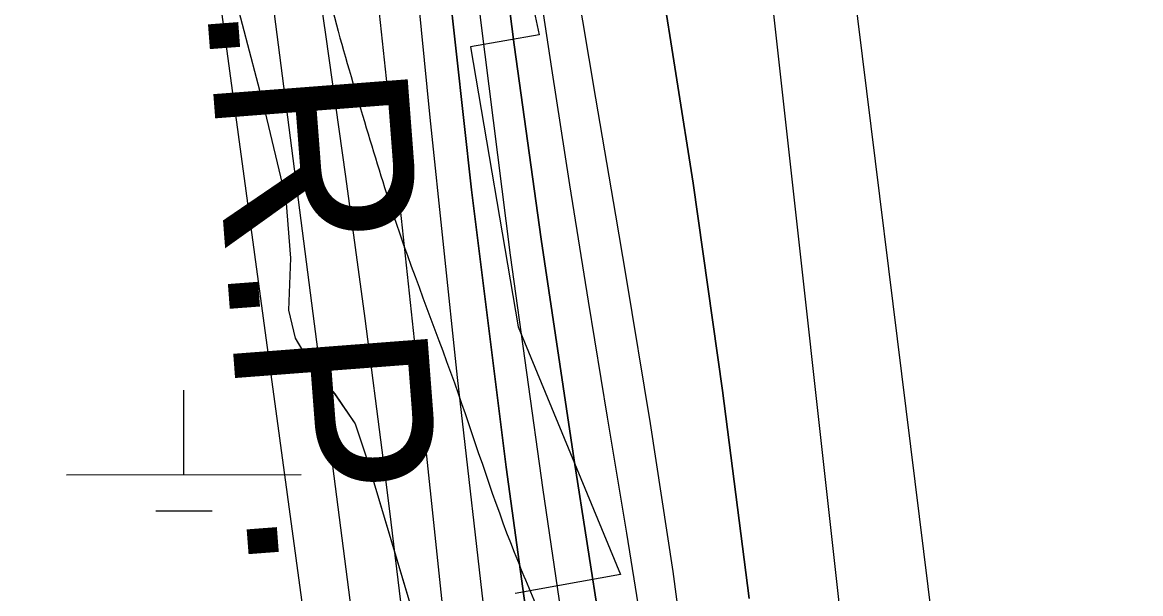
# Model space of a CAD drawing. Extents: x 3297716 to 3335574, y 688621 to 713991.
# Drawn here: x 3322279.7 to 3322755.9, y 711118.8 to 711362.3 of the extents above; entities that cross this region are included whole.
import ezdxf

# ---------------------------------------------------------------- set-up
doc = ezdxf.new("R2010")
doc.units = 0
for name, color, linetype in [('V-RIVR-EDGE', 7, 'Continuous'), ('V-RRAP-RVMT', 7, 'Continuous'), ('V-SITE-VEGE', 7, 'Continuous'), ('V-TOPO-DPTH', 7, 'Continuous'), ('V-TOPO-MAJR', 7, 'Continuous'), ('V-TOPO-MINR', 7, 'Continuous'), ('V-TOPO-WATR', 7, 'Continuous'), ('V-TOPO-WATR-IDEN', 7, 'Continuous'), ('V-WETL-SWMP', 7, 'Continuous')]:
    doc.layers.add(name, color=color, linetype=linetype)

msp = doc.modelspace()

# ---------------------------------------------------------------- linework, layer by layer
at = {"layer": 'V-RIVR-EDGE'}
msp.add_spline([(3322364.99, 712205.12), (3322362.46, 712194.97), (3322352.43, 712158.52), (3322339.05, 712111.71), (3322335.7, 712097.63), (3322335.26, 712089.76), (3322335.24, 712081.05), (3322341.01, 712066.12), (3322354.54, 712007.23), (3322363.96, 711963.27), (3322371.32, 711919.73), (3322379.03, 711854.22), (3322386.78, 711802.39), (3322389.99, 711760.11), (3322391.01, 711668.92), (3322387.59, 711627.89), (3322384.64, 711608), (3322381.64, 711568.22), (3322378.27, 711547.5), (3322372.01, 711530.94), (3322369.5, 711519.34), (3322368.63, 711504.42), (3322371.9, 711483.69), (3322383.42, 711448.43), (3322398.66, 711411.5), (3322413.46, 711361.31), (3322426.2, 711317.35), (3322438.95, 711276.7), (3322465.29, 711204.1), (3322489.17, 711136.48), (3322500.29, 711109.51), (3322506.05, 711092.5), (3322508.48, 711069.7), (3322510.47, 711035.7), (3322509.53, 710991.77), (3322507.38, 710958.2), (3322504.41, 710931.27), (3322503.88, 710886.51), (3322505.47, 710856.24), (3322506.6, 710810.65), (3322523.47, 710759.63), (3322543.63, 710700.3), (3322548.95, 710672.11), (3322550.11, 710641.02), (3322548.36, 710603.3), (3322545.82, 710581.34), (3322539.56, 710563.12), (3322537.88, 710556.49), (3322537.05, 710552.35), (3322537.03, 710544.06), (3322538.66, 710536.6), (3322543.62, 710529.54), (3322550.26, 710531.59), (3322552.74, 710530.76), (3322553.56, 710527.85), (3322552.72, 710522.47), (3322549.39, 710516.67), (3322538.58, 710501.36), (3322522.78, 710482.75), (3322511.55, 710465.37), (3322496.56, 710440.12), (3322492.81, 710428.94), (3322491.12, 710417.76), (3322491.09, 710406.98), (3322491.08, 710402.01), (3322489, 710397.45), (3322486.49, 710391.24), (3322488.14, 710387.09), (3322492.27, 710381.28), (3322500.95, 710371.72), (3322505.49, 710361.77), (3322509.2, 710353.05), (3322513.33, 710347.65), (3322522.02, 710343.07), (3322528.65, 710343.06), (3322533.63, 710342.63), (3322536.93, 710339.31), (3322543.55, 710335.14), (3322544.37, 710328.92), (3322548.09, 710327.26), (3322557.63, 710328.89), (3322561.36, 710328.88), (3322563.83, 710322.66), (3322565.05, 710310.64), (3322563.38, 710307.32), (3322558.4, 710303.19), (3322555.07, 710299.88), (3322555.89, 710294.08), (3322562.9, 710282.04), (3322564.13, 710275.41), (3322563.7, 710269.19), (3322565.34, 710259.65), (3322569.04, 710248.04), (3322568.2, 710245.14), (3322568.19, 710241.41), (3322569.01, 710238.09), (3322571.48, 710231.45), (3322569.81, 710224.41), (3322571.46, 710220.26), (3322576.82, 710209.06), (3322579.68, 710194.54), (3322583.37, 710177.96), (3322584.97, 710153.91), (3322584.49, 710129.46), (3322579.42, 710088.85), (3322576.04, 710062.33), (3322571.81, 710027.11), (3322566.37, 710005.99), (3322566.75, 709993.97), (3322563.8, 709972.84), (3322560.4, 709938.86), (3322559.5, 709911.09), (3322560.69, 709890.36), (3322561.09, 709882.48), (3322560.25, 709879.17), (3322557.33, 709870.47), (3322556.08, 709867.58), (3322555.66, 709864.67), (3322561.03, 709860.52), (3322562.26, 709853.47), (3322562.24, 709846.42), (3322559.74, 709840.62), (3322552.26, 709830.7), (3322547.69, 709827.39), (3322543.54, 709827.82), (3322538.55, 709819.12), (3322537.7, 709812.91), (3322539.34, 709805.03), (3322544.71, 709798.38), (3322550.51, 709796.3), (3322550.93, 709797.95), (3322553.01, 709800.85), (3322555.5, 709801.26), (3322556.74, 709798.77), (3322559.19, 709784.26), (3322561.65, 709774.3), (3322563.29, 709766.42), (3322565.77, 709763.52), (3322569.08, 709762.26), (3322568.22, 709748.17), (3322567.79, 709744.86), (3322563.23, 709744.87), (3322561.95, 709730.37), (3322558.59, 709709.24), (3322556.49, 709700.12), (3322553.95, 709678.16), (3322552.28, 709674.85), (3322548.54, 709669.06), (3322546.86, 709659.53), (3322546.41, 709647.51), (3322543.45, 709621.4), (3322542.17, 709607.73), (3322540.07, 709594.88), (3322536.28, 709574.17), (3322535.02, 709565.47), (3322534.57, 709552.21), (3322535.79, 709541.01), (3322534.54, 709537.28), (3322529.13, 709531.08), (3322525.37, 709519.48), (3322521.19, 709505.4), (3322521.18, 709501.67), (3322528.2, 709490.88), (3322529.84, 709480.93), (3322528.96, 709461.86), (3322524.37, 709449.85), (3322523.95, 709445.3), (3322524.35, 709440.74), (3322528.07, 709436.58), (3322535.07, 709418.74), (3322539.56, 709388.06), (3322541.16, 709365.67), (3322541.14, 709358.63), (3322544.84, 709344.52), (3322543.99, 709335.82), (3322543.98, 709331.68), (3322545.21, 709326.29), (3322547.68, 709322.96), (3322548.49, 709314.26), (3322551.35, 709295.18), (3322551.33, 709287.31), (3322553.79, 709276.11), (3322555.84, 709267.82), (3322554.16, 709261.19), (3322554.13, 709249.17), (3322554.51, 709235.91), (3322554.07, 709221.81), (3322554.04, 709210.21), (3322556.9, 709194.87), (3322557.7, 709182.84), (3322555.6, 709172.07), (3322552.25, 709158.4), (3322550.57, 709150.95), (3322552.6, 709131.87), (3322552.58, 709123.17), (3322550.46, 709104.94), (3322549.15, 709079.24), (3322547.03, 709058.11), (3322545.75, 709044.44), (3322545.73, 709036.56), (3322545.28, 709021.23), (3322543.57, 709000.51), (3322541.86, 708980.2), (3322541.39, 708954.92), (3322543.4, 708933.36), (3322540.47, 708918.86), (3322544.98, 708901.85), (3322547.43, 708885.68), (3322547.41, 708878.64), (3322545.32, 708869.94), (3322545.3, 708863.31), (3322551.51, 708858.32), (3322551.49, 708850.44), (3322554.33, 708825.57), (3322555.92, 708796.55), (3322557.09, 708769.6), (3322556.64, 708754.27), (3322561.6, 708746.8), (3322561.58, 708739.75), (3322561.12, 708721.51), (3322558.99, 708698.31), (3322556.49, 708693.76), (3322556.05, 708683.39), (3322556.84, 708668.89), (3322559.31, 708659.35), (3322558.43, 708639.04), (3322556.32, 708624.54), (3322557.11, 708607.54), (3322557.89, 708588.89), (3322554.89, 708548.28), (3322552.3, 708509.73), (3322550.54, 708467.88), (3322547.98, 708437.21), (3322545.83, 708403.64), (3322542.03, 708377.95), (3322537.42, 708356.41), (3322537.79, 708340.25), (3322537.75, 708324.08), (3322539.37, 708307.5), (3322544.3, 708291.74), (3322549.24, 708274.73), (3322554.17, 708256.89), (3322557.42, 708232.43), (3322559.41, 708196.37), (3322557.7, 708178.96), (3322555.59, 708162.39), (3322553.89, 708145.81), (3322550.56, 708140.02), (3322546.82, 708134.23), (3322546.39, 708130.08), (3322550.09, 708118.88), (3322550.08, 708113.08), (3322548.82, 708106.86), (3322545.48, 708096.51), (3322546.29, 708087.8), (3322546.68, 708080.34), (3322551.22, 708069.14), (3322550.79, 708063.34), (3322554.03, 708033.49), (3322555.64, 708012.76), (3322556.44, 708002.81), (3322559.75, 708002.39), (3322562.65, 708000.72), (3322561.4, 707998.65), (3322559.32, 707995.34), (3322558.89, 707989.96), (3322560.93, 707975.86), (3322561.3, 707958.45), (3322560.83, 707934), (3322559.14, 707922.39), (3322559.54, 707914.93), (3322559.91, 707897.94), (3322563.18, 707880.94), (3322566.82, 707842.79), (3322570.09, 707822.89), (3322575, 707799.67), (3322576.21, 707785.57), (3322579.08, 707772.72), (3322585.25, 707751.56), (3322584.81, 707744.1), (3322582.3, 707731.26), (3322582.28, 707723.8), (3322585.16, 707715.5), (3322590.52, 707706.37), (3322595.47, 707697.24), (3322596.28, 707688.95), (3322602.87, 707671.94), (3322604.09, 707662.4), (3322604.49, 707655.35), (3322606.49, 707625.09), (3322606.83, 707594.83), (3322606.8, 707582.81), (3322609.26, 707574.1), (3322615.47, 707568.7), (3322615.46, 707566.63), (3322614.2, 707561.24), (3322610.04, 707555.04), (3322610.86, 707548.4), (3322615.37, 707530.57), (3322620.31, 707515.63), (3322629.78, 707489.91), (3322645.04, 707459.62), (3322665.68, 707425.99), (3322676.82, 707406.9), (3322680.55, 707403.57), (3322685.93, 707403.56), (3322687.59, 707402.73), (3322686.72, 707386.98), (3322685.86, 707372.47), (3322684.18, 707365.43), (3322680.85, 707359.64), (3322679.18, 707355.08), (3322679.17, 707348.45), (3322686.18, 707336.83), (3322686.17, 707332.68), (3322679.46, 707298.3), (3322677.36, 707286.7), (3322675.69, 707283.39), (3322652.87, 707273.49), (3322627.97, 707261.12), (3322614.27, 707252.45), (3322610.53, 707249.14), (3322607.61, 707242.11), (3322606.31, 707220.14), (3322607.1, 707200.66), (3322607.91, 707195.27), (3322610.81, 707194.02), (3322615.36, 707189.03), (3322616.16, 707180.33), (3322620.7, 707169.12), (3322627.29, 707155.43), (3322632.66, 707145.47), (3322645.47, 707129.27), (3322656.61, 707110.18), (3322657.42, 707102.3), (3322662.39, 707100.22), (3322668.18, 707096.89), (3322678.11, 707087.74), (3322682.23, 707077.79), (3322683.44, 707064.93), (3322690.45, 707051.65), (3322697.04, 707032.98), (3322704.9, 707025.5), (3322712.34, 707018.85), (3322723.92, 707010.54), (3322739.25, 707004.7), (3322741.73, 707002.2), (3322742.54, 706997.64), (3322744.16, 706979.4), (3322740.39, 706966.15), (3322738.72, 706959.52), (3322739.11, 706951.64), (3322742.83, 706944.59), (3322755.65, 706933.78), (3322761.85, 706925.89), (3322765.14, 706917.18), (3322765.96, 706913.44), (3322771.76, 706909.7), (3322774.23, 706906.38), (3322770.48, 706896.44), (3322766.75, 706895.2), (3322763.83, 706888.99), (3322762.97, 706876.15), (3322762.92, 706855.84)], degree=3, dxfattribs=at)
at = {"layer": 'V-RRAP-RVMT'}
for p, q in [((3322494.97, 711379.12), (3322499.85, 711356.94)), ((3322499.85, 711356.94), (3322470.51, 711351.93)), ((3322470.51, 711351.93), (3322490.9, 711232.49)), ((3322490.9, 711232.49), (3322534.39, 711127.05)), ((3322534.39, 711127.05), (3322489.6, 711118.85))]:
    msp.add_line(p, q, dxfattribs=at)
at = {"layer": 'V-SITE-VEGE'}
for p, q in [((3322369.72, 711375.41), (3322382.32, 711327.49)), ((3322382.32, 711327.49), (3322391.91, 711286.93)), ((3322391.91, 711286.93), (3322393.94, 711261.81)), ((3322393.94, 711261.81), (3322393.07, 711239.72)), ((3322393.07, 711239.72), (3322395.89, 711227.75)), ((3322395.89, 711227.75), (3322403.92, 711214.25)), ((3322403.92, 711214.25), (3322412.73, 711204.02)), ((3322412.73, 711204.02), (3322421.44, 711191.16)), ((3322421.44, 711191.16), (3322426.16, 711177.14)), ((3322426.16, 711177.14), (3322450.58, 711095.15))]:
    msp.add_line(p, q, dxfattribs=at)
at = {"layer": 'V-TOPO-DPTH'}
for points in [[(3322399.95, 712205.15), (3322364.5, 712205.12), (3322364.65, 712201.98), (3322383.62, 711839.65), (3322384.01, 711832.77), (3322384.45, 711825.89), (3322384.95, 711819.02), (3322385.49, 711812.16), (3322388.44, 711776.77), (3322390.59, 711752.22), (3322392.88, 711727.69), (3322395.36, 711703.17), (3322397.98, 711678.67), (3322399.59, 711664.26), (3322403.09, 711632.56), (3322406.56, 711600.86), (3322409.99, 711569.15), (3322413.4, 711537.44), (3322439.3, 711294.67), (3322448.63, 711207.08), (3322457.93, 711119.48), (3322467.19, 711031.88)], [(3322399.95, 712205.15), (3322426.57, 712205.18), (3322428.74, 712156.13), (3322441.42, 711879.54), (3322442.81, 711852.47), (3322444.4, 711825.42), (3322446.27, 711798.38), (3322448.35, 711771.35), (3322462.27, 711601.89), (3322469.94, 711518.68), (3322478.71, 711435.6), (3322489.14, 711352.71), (3322500.67, 711269.95), (3322514.75, 711175.67), (3322520.16, 711140.16), (3322525.69, 711104.66)], [(3322501.95, 711054.79), (3322485.79, 711172.78), (3322470.91, 711290.93), (3322457.93, 711409.29), (3322446.23, 711527.81), (3322426.37, 711747.04), (3322422.98, 711786.33), (3322419.84, 711825.64), (3322417.04, 711864.97), (3322414.49, 711904.32), (3322413.45, 711921.36), (3322410.7, 711969.25), (3322408.13, 712017.16), (3322405.83, 712065.07), (3322403.73, 712113), (3322399.95, 712205.15)], [(3322501.95, 711054.79), (3322485.79, 711172.78), (3322470.91, 711290.93), (3322457.93, 711409.29), (3322446.23, 711527.81), (3322426.37, 711747.04), (3322422.98, 711786.33), (3322419.84, 711825.64), (3322417.04, 711864.97), (3322414.49, 711904.32), (3322413.45, 711921.36), (3322410.7, 711969.25), (3322408.13, 712017.16), (3322405.83, 712065.07), (3322403.73, 712113), (3322399.95, 712205.15)], [(3322525.69, 711104.66), (3322520.16, 711140.16), (3322514.75, 711175.67), (3322500.67, 711269.95), (3322489.14, 711352.71), (3322478.71, 711435.6), (3322469.94, 711518.68), (3322462.27, 711601.89), (3322448.35, 711771.35), (3322446.27, 711798.38), (3322444.4, 711825.42), (3322442.81, 711852.47), (3322441.42, 711879.54), (3322428.74, 712156.13), (3322426.57, 712205.18), (3322452.75, 712205.21)], [(3322478.42, 712205.23), (3322452.75, 712205.21), (3322464.37, 711857.84), (3322465.02, 711841.53), (3322465.81, 711825.22), (3322466.81, 711808.93), (3322467.95, 711792.64), (3322476.48, 711680.99), (3322480.91, 711630.57), (3322486.11, 711580.25), (3322492.46, 711530.06), (3322499.57, 711479.95), (3322507.41, 711429.94), (3322515.44, 711379.95), (3322523.75, 711330.02), (3322532.26, 711280.11), (3322536.75, 711254.21), (3322547.08, 711191.3), (3322556.65, 711128.28), (3322565.08, 711065.1)], [(3322452.75, 712205.21), (3322464.37, 711857.84), (3322465.02, 711841.53), (3322465.81, 711825.22), (3322466.81, 711808.93), (3322467.95, 711792.64), (3322476.48, 711680.99), (3322480.91, 711630.57), (3322486.11, 711580.25), (3322492.46, 711530.06), (3322499.57, 711479.95), (3322507.41, 711429.94), (3322515.44, 711379.95), (3322523.75, 711330.02), (3322532.26, 711280.11), (3322536.75, 711254.21), (3322547.08, 711191.3), (3322556.65, 711128.28), (3322565.08, 711065.1)], [(3322666.25, 709958.24), (3322665.07, 709987.22), (3322664.44, 710016.21), (3322664.17, 710045.22), (3322664.28, 710741.66), (3322664.2, 710754.76), (3322664.01, 710767.86), (3322663.65, 710780.95), (3322663.18, 710794.05), (3322599.6, 711367.02), (3322589.6, 711428.66), (3322579.91, 711490.34), (3322570.69, 711552.09), (3322561.78, 711613.89), (3322541.38, 711759.38), (3322537.24, 711792.06), (3322533.68, 711824.78), (3322531, 711857.59), (3322528.91, 711890.46), (3322523.62, 711995.36), (3322520.06, 712080.74), (3322517.48, 712166.14), (3322516.98, 712205.27), (3323399.58, 712206.17)], [(3322666.25, 709958.24), (3322665.07, 709987.22), (3322664.44, 710016.21), (3322664.17, 710045.22), (3322664.28, 710741.66), (3322664.2, 710754.76), (3322664.01, 710767.86), (3322663.65, 710780.95), (3322663.18, 710794.05), (3322599.6, 711367.02), (3322589.6, 711428.66), (3322579.91, 711490.34), (3322570.69, 711552.09), (3322561.78, 711613.89), (3322541.38, 711759.38), (3322537.24, 711792.06), (3322533.68, 711824.78), (3322531, 711857.59), (3322528.91, 711890.46), (3322523.62, 711995.36), (3322520.06, 712080.74), (3322517.48, 712166.14), (3322516.98, 712205.27)], [(3322589.15, 711116.84), (3322577.78, 711205.4), (3322565.38, 711293.81), (3322551.43, 711381.99), (3322536.43, 711470.02), (3322511.95, 711606.5)], [(3322511.95, 711606.5), (3322536.43, 711470.02), (3322551.43, 711381.99), (3322565.38, 711293.81), (3322577.78, 711205.4), (3322589.15, 711116.84)]]:
    msp.add_lwpolyline(points, dxfattribs=at)
at = {"layer": 'V-TOPO-MAJR'}
for points in [[(3322279.75, 712205.03), (3322298.97, 711890.75), (3322299.63, 711880.05), (3322300.31, 711869.35), (3322301, 711858.66), (3322301.71, 711847.96), (3322302.46, 711837.27), (3322303.25, 711826.58), (3322304.09, 711815.9), (3322304.98, 711805.22), (3322427.71, 710902.26)], [(3322749.03, 709876.07), (3322720.35, 710358.59), (3322716.62, 710426.71), (3322713.32, 710494.84), (3322710.66, 710563), (3322708.43, 710631.19), (3322706.47, 710701.08), (3322705.41, 710734.32), (3322704.18, 710767.56), (3322702.7, 710800.79), (3322701.05, 710834.01), (3322592.48, 711711.74), (3322590.23, 711726.83), (3322588.29, 711741.96), (3322581.14, 711805.25), (3322580.22, 711814.76), (3322579.49, 711824.28), (3322579.06, 711833.82), (3322578.83, 711843.37), (3322577.77, 711961.11), (3322578.72, 712029.43), (3322581.73, 712097.62), (3322587.83, 712165.6), (3322592.62, 712205.35)]]:
    msp.add_lwpolyline(points, dxfattribs=at)
at = {"layer": 'V-TOPO-MINR'}
for points in [[(3322307.94, 712205.06), (3322308.77, 712190.17), (3322312.94, 712117.4), (3322317.24, 712044.63), (3322321.63, 711971.86), (3322326.4, 711893.81), (3322328.59, 711860.08), (3322330.93, 711826.37), (3322333.5, 711792.68), (3322336.24, 711759), (3322452.97, 710854.14), (3322458.17, 710791.13), (3322459, 710780.22), (3322459.75, 710769.31), (3322460.38, 710758.39), (3322460.91, 710747.47), (3322477.39, 710368.34), (3322480.84, 710285.22), (3322484.07, 710202.09), (3322486.99, 710118.95), (3322489.69, 710035.8), (3322493.5, 709911.07)], [(3322336.91, 712205.09), (3322355.39, 711866.58), (3322356.58, 711846.35), (3322357.89, 711826.13), (3322359.38, 711805.93), (3322360.99, 711785.73), (3322371.55, 711659.94), (3322377.26, 711599.17), (3322383.76, 711538.48), (3322391.46, 711477.94), (3322399.95, 711417.49), (3322408.82, 711357.08), (3322417.39, 711296.63), (3322425.52, 711236.12), (3322433.35, 711175.57), (3322436.64, 711149.3), (3322444.26, 711086.07)], [(3322364.5, 712205.12), (3322364.65, 712201.98), (3322383.62, 711839.65), (3322384.01, 711832.77), (3322384.45, 711825.89), (3322384.95, 711819.02), (3322385.49, 711812.16), (3322388.44, 711776.77), (3322390.59, 711752.22), (3322392.88, 711727.69), (3322395.36, 711703.17), (3322397.98, 711678.67), (3322399.59, 711664.26), (3322403.09, 711632.56), (3322406.56, 711600.86), (3322409.99, 711569.15), (3322413.4, 711537.44), (3322439.3, 711294.67), (3322448.63, 711207.08), (3322457.93, 711119.48), (3322467.19, 711031.88)], [(3322387.13, 712205.14), (3322399.81, 711916.77), (3322400.53, 711901.58), (3322401.33, 711886.4), (3322402.25, 711871.22), (3322403.24, 711856.05), (3322404.34, 711840.88), (3322405.52, 711825.72), (3322406.81, 711810.58), (3322408.18, 711795.43), (3322442.33, 711432.53), (3322453.27, 711321.74), (3322464.89, 711211.01), (3322477.53, 711100.4)], [(3322413.06, 712205.17), (3322415.19, 712155.75), (3322419.12, 712073.17), (3322423.3, 711990.6), (3322428.54, 711891.48), (3322430.45, 711858.5), (3322432.58, 711825.52), (3322435.03, 711792.57), (3322437.7, 711759.64), (3322454.52, 711564.19), (3322464.09, 711463.66), (3322474.87, 711363.26), (3322487.47, 711263.08), (3322501.28, 711163.04), (3322524.59, 711004.83)], [(3322426.57, 712205.18), (3322428.74, 712156.13), (3322441.42, 711879.54), (3322442.81, 711852.47), (3322444.4, 711825.42), (3322446.27, 711798.38), (3322448.35, 711771.35), (3322462.27, 711601.89), (3322469.94, 711518.68), (3322478.71, 711435.6), (3322489.14, 711352.71), (3322500.67, 711269.95), (3322514.75, 711175.67), (3322520.16, 711140.16), (3322525.69, 711104.66)], [(3322440.12, 712205.19), (3322453.37, 711868.32), (3322454.34, 711846.81), (3322455.48, 711825.32), (3322456.87, 711803.83), (3322458.44, 711782.36), (3322469.58, 711640.85), (3322475.54, 711574.33), (3322482.46, 711507.93), (3322490.8, 711441.69), (3322500.1, 711375.56), (3322505.09, 711342.63), (3322512.74, 711293.07), (3322520.58, 711243.54), (3322528.69, 711194.05), (3322536.98, 711144.6), (3322544.95, 711095.1)], [(3322452.75, 712205.21), (3322464.37, 711857.84), (3322465.02, 711841.53), (3322465.81, 711825.22), (3322466.81, 711808.93), (3322467.95, 711792.64), (3322476.48, 711680.99), (3322480.91, 711630.57), (3322486.11, 711580.25), (3322492.46, 711530.06), (3322499.57, 711479.95), (3322507.41, 711429.94), (3322515.44, 711379.95), (3322523.75, 711330.02), (3322532.26, 711280.11), (3322536.75, 711254.21), (3322547.08, 711191.3), (3322556.65, 711128.28), (3322565.08, 711065.1)], [(3322666.25, 709958.24), (3322665.07, 709987.22), (3322664.44, 710016.21), (3322664.17, 710045.22), (3322664.28, 710741.66), (3322664.2, 710754.76), (3322664.01, 710767.86), (3322663.65, 710780.95), (3322663.18, 710794.05), (3322599.6, 711367.02), (3322589.6, 711428.66), (3322579.91, 711490.34), (3322570.69, 711552.09), (3322561.78, 711613.89), (3322541.38, 711759.38), (3322537.24, 711792.06), (3322533.68, 711824.78), (3322531, 711857.59), (3322528.91, 711890.46), (3322523.62, 711995.36), (3322520.06, 712080.74), (3322517.48, 712166.14), (3322516.98, 712205.27)], [(3322511.95, 711606.5), (3322536.43, 711470.02), (3322551.43, 711381.99), (3322565.38, 711293.81), (3322577.78, 711205.4), (3322589.15, 711116.84)]]:
    msp.add_lwpolyline(points, dxfattribs=at)
at = {"layer": 'V-TOPO-WATR'}
msp.add_lwpolyline([(3322399.95, 712205.15), (3322403.73, 712113), (3322405.83, 712065.07), (3322408.13, 712017.16), (3322410.7, 711969.25), (3322413.45, 711921.36), (3322414.49, 711904.32), (3322417.04, 711864.97), (3322419.84, 711825.64), (3322422.98, 711786.33), (3322426.37, 711747.04), (3322446.23, 711527.81), (3322457.93, 711409.29), (3322470.91, 711290.93), (3322485.79, 711172.78), (3322501.95, 711054.79)], dxfattribs=at)
at = {"layer": 'V-WETL-SWMP'}
for p, q in [((3322369.69, 711375.42), (3322382.28, 711327.5)), ((3322382.28, 711327.5), (3322391.87, 711286.94)), ((3322391.87, 711286.94), (3322393.9, 711261.82)), ((3322393.9, 711261.82), (3322393.02, 711239.73)), ((3322393.02, 711239.73), (3322395.84, 711227.76)), ((3322395.84, 711227.76), (3322403.87, 711214.27)), ((3322403.87, 711214.27), (3322412.68, 711204.04)), ((3322348.5, 711169.58), (3322348.48, 711205.58)), ((3322412.68, 711204.04), (3322421.39, 711191.18)), ((3322421.39, 711191.18), (3322426.1, 711177.16)), ((3322426.1, 711177.16), (3322442.38, 711122.5)), ((3322298.51, 711169.54), (3322398.5, 711169.62)), ((3322336.52, 711154.14), (3322360.51, 711154.16)), ((3322442.38, 711122.5), (3322450.51, 711095.17))]:
    msp.add_line(p, q, dxfattribs=at)

# ---------------------------------------------------------------- texts
at = {"layer": 'V-TOPO-WATR-IDEN'}
msp.add_text('L.W.R.P.', height=83, rotation=274.3732, dxfattribs=at).set_placement((3322342.97, 711568.3))

doc.saveas('drawing.dxf')
